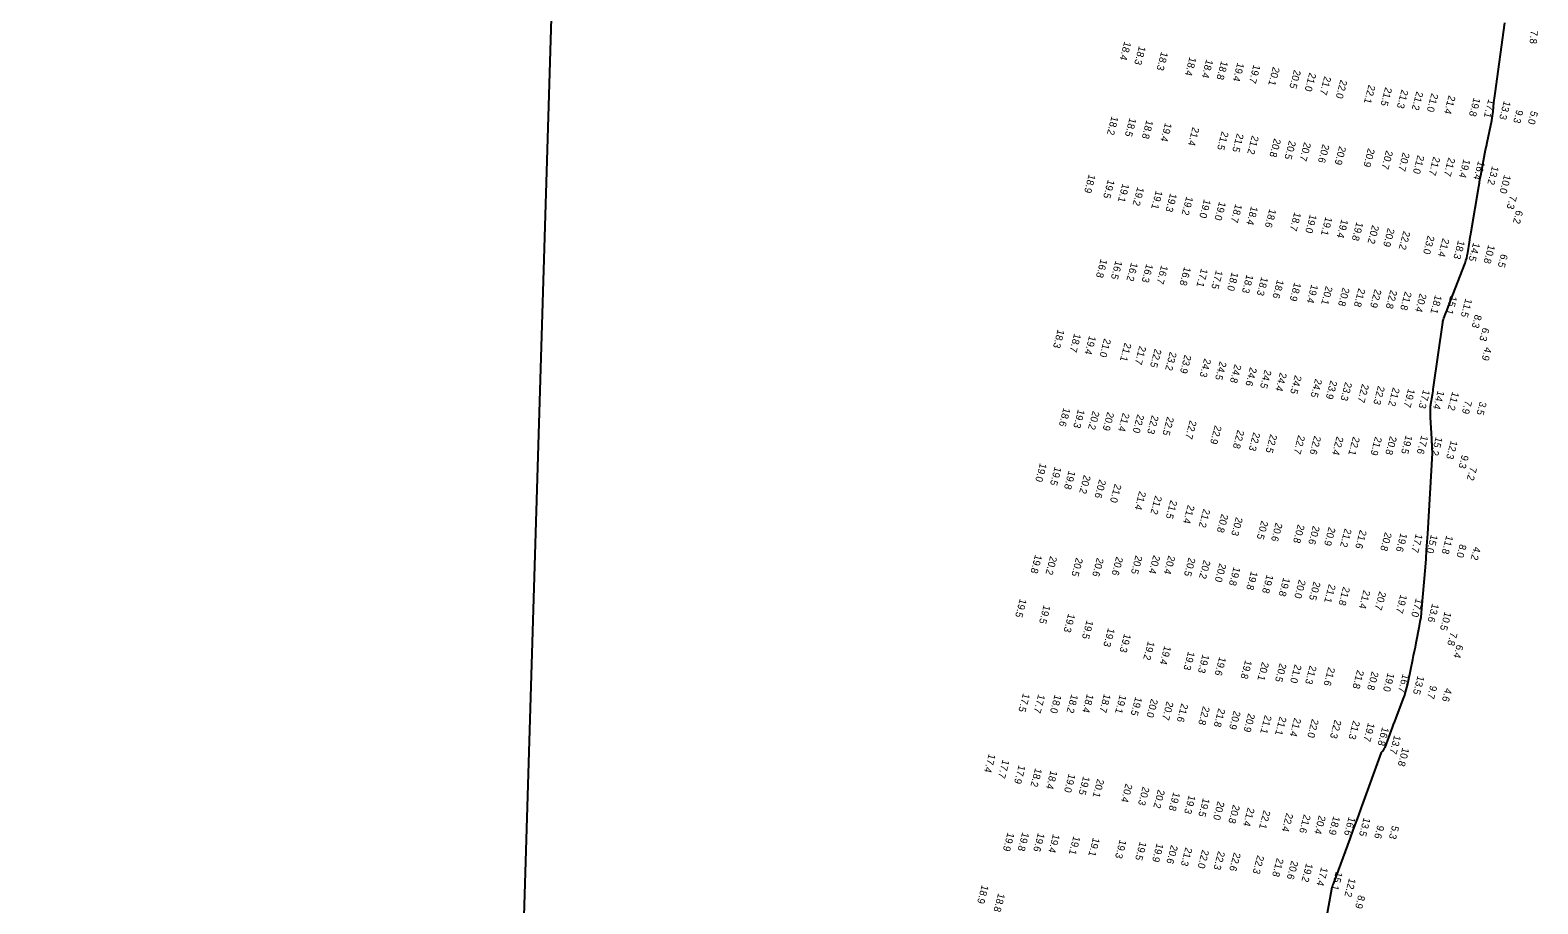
# Model space of a CAD drawing. Extents: x 988130 to 1132882, y 654656 to 841453.
# Drawn here: x 1053871 to 1054914, y 755442 to 756046 of the extents above; entities that cross this region are included whole.
import ezdxf

# ---------------------------------------------------------------- set-up
doc = ezdxf.new("R2010")
doc.units = 0
for name, color, linetype in [('V-ANNO-KEYM', 7, 'Continuous'), ('V-TOPO-MAJR', 7, 'Continuous'), ('V-TOPO-SOUN', 7, 'Continuous')]:
    doc.layers.add(name, color=color, linetype=linetype)

msp = doc.modelspace()

# ---------------------------------------------------------------- linework, layer by layer
at = {"layer": 'V-ANNO-KEYM'}
msp.add_line((1053870.6, 744184.7), (1054295, 758153.5), dxfattribs=at)
at = {"layer": 'V-TOPO-MAJR'}
msp.add_lwpolyline([(1054763, 755405.9), (1054771.2, 755452), (1054771.3, 755452.3), (1054771.4, 755452.6), (1054771.5, 755452.9), (1054771.6, 755453.3), (1054772, 755454.5), (1054772.1, 755454.8), (1054772.2, 755455.1), (1054772.4, 755455.4), (1054772.5, 755455.8), (1054783.8, 755486.6), (1054784.5, 755488.5), (1054785.3, 755490.5), (1054786, 755492.4), (1054786.7, 755494.4), (1054789.6, 755502.2), (1054790.3, 755504.2), (1054791, 755506.1), (1054791.7, 755508.1), (1054792.4, 755510), (1054805.6, 755546.2), (1054805.7, 755546.5), (1054805.9, 755546.8), (1054806, 755547), (1054806.2, 755547.2), (1054807.1, 755548.4), (1054807.2, 755548.5), (1054807.3, 755548.6), (1054807.3, 755548.7), (1054807.4, 755548.9), (1054807.7, 755549.3), (1054807.8, 755549.5), (1054807.9, 755549.6), (1054807.9, 755549.7), (1054808, 755549.8), (1054812.4, 755561.6), (1054813.2, 755563.6), (1054813.9, 755565.6), (1054814.7, 755567.6), (1054815.4, 755569.6), (1054820.5, 755583.1), (1054821.6, 755586), (1054822.5, 755589), (1054823.3, 755592), (1054824, 755595), (1054827.2, 755610.5), (1054827.8, 755613.4), (1054828.4, 755616.3), (1054829, 755619.2), (1054829.6, 755622.2), (1054831.9, 755633.9), (1054832.4, 755636.9), (1054832.9, 755639.8), (1054833.2, 755642.8), (1054833.5, 755645.8), (1054835.9, 755674.5), (1054836.4, 755680.3), (1054836.8, 755686.1), (1054837.2, 755691.9), (1054837.6, 755697.6), (1054840.8, 755753.2), (1054840.8, 755753.2), (1054840.8, 755753.3), (1054840.8, 755753.3), (1054840.8, 755753.3), (1054840.9, 755753.4), (1054840.9, 755753.4), (1054840.9, 755753.5), (1054840.9, 755753.5), (1054840.9, 755753.5), (1054840.8, 755754.8), (1054840.8, 755755), (1054840.8, 755755.2), (1054840.7, 755755.4), (1054840.7, 755755.6), (1054840.6, 755760), (1054840.5, 755760.8), (1054840.5, 755761.7), (1054840.5, 755762.5), (1054840.4, 755763.3), (1054839.5, 755778.3), (1054839.4, 755779.1), (1054839.4, 755779.8), (1054839.4, 755780.6), (1054839.4, 755781.3), (1054839.4, 755784.3), (1054839.5, 755785), (1054839.5, 755785.8), (1054839.6, 755786.5), (1054839.7, 755787.3), (1054840.8, 755793.7), (1054841, 755795), (1054841.2, 755796.4), (1054841.4, 755797.7), (1054841.6, 755799), (1054847.9, 755843.6), (1054848, 755844.4), (1054848.2, 755845.1), (1054848.4, 755845.8), (1054848.7, 755846.6), (1054850.4, 755850.8), (1054850.4, 755850.8), (1054850.4, 755850.8), (1054850.4, 755850.8), (1054850.4, 755850.9), (1054850.4, 755850.9), (1054850.4, 755850.9), (1054850.4, 755850.9), (1054850.4, 755850.9), (1054850.4, 755850.9), (1054850.4, 755851), (1054850.4, 755851), (1054850.4, 755851), (1054850.4, 755851), (1054850.4, 755851), (1054850.5, 755851), (1054850.5, 755851), (1054850.5, 755851.1), (1054850.5, 755851.1), (1054850.5, 755851.1), (1054852.2, 755855.7), (1054852.5, 755856.5), (1054852.8, 755857.3), (1054853.1, 755858), (1054853.4, 755858.8), (1054863.4, 755884.8), (1054864, 755886.5), (1054864.5, 755888.3), (1054864.9, 755890.1), (1054865.3, 755891.9), (1054866.4, 755899.2), (1054866.7, 755901), (1054867, 755902.9), (1054867.3, 755904.7), (1054867.6, 755906.5), (1054872.9, 755937.8), (1054873.3, 755940.3), (1054873.7, 755942.9), (1054874.2, 755945.4), (1054874.7, 755948), (1054876.6, 755958.1), (1054877.1, 755960.7), (1054877.6, 755963.2), (1054878.1, 755965.7), (1054878.6, 755968.3), (1054881.9, 755983.5), (1054882.2, 755985.1), (1054882.4, 755986.6), (1054882.6, 755988.1), (1054882.8, 755989.7), (1054883.4, 755995.9), (1054883.6, 755997.4), (1054883.8, 755999), (1054884, 756000.5), (1054884.2, 756002.1), (1054891, 756050.9)], dxfattribs=at)

# ---------------------------------------------------------------- texts
at = {"layer": 'V-TOPO-SOUN'}
for s, rotation, p in [('18.4 ', 255, (1054627.7, 756038.4)), ('7.8', 265, (1054908.8, 756045.9)), ('18.3 ', 255, (1054637.8, 756035.2)), ('18.3 ', 255, (1054653.2, 756031.3)), ('18.4 ', 255, (1054672.8, 756027.6)), ('18.4 ', 255, (1054684.4, 756026)), ('18.8 ', 255, (1054694.7, 756024.9)), ('19.4 ', 255, (1054705.9, 756023.7)), ('19.7 ', 255, (1054717.1, 756022.4)), ('20.1 ', 255, (1054730.5, 756020.8)), ('20.5 ', 255, (1054745.1, 756018.8)), ('21.0 ', 255, (1054755.7, 756016.8)), ('21.7 ', 255, (1054766.1, 756014.4)), ('22.0 ', 255, (1054777.2, 756011.9)), ('22.1 ', 255, (1054796.7, 756008.4)), ('21.5 ', 255, (1054808.2, 756006.7)), ('21.3 ', 255, (1054819.5, 756005.1)), ('21.2 ', 255, (1054829.8, 756003.8)), ('21.0 ', 255, (1054840.2, 756002.6)), ('21.4 ', 255, (1054852.1, 756001.1)), ('19.8 ', 255, (1054869.4, 755999.5)), ('17.1 ', 255, (1054879.6, 755998.5)), ('13.3 ', 255, (1054890.3, 755997.3)), ('18.2 ', 255, (1054618.9, 755986.7)), ('9.3', 255, (1054899, 755991.2)), ('5.0', 255, (1054909.1, 755990.4)), ('18.5 ', 255, (1054631.3, 755985.5)), ('18.8 ', 255, (1054643, 755984)), ('19.4 ', 255, (1054655.9, 755982.1)), ('21.4 ', 255, (1054674.9, 755979.2)), ('21.5 ', 255, (1054695.1, 755976.2)), ('21.5 ', 255, (1054705.6, 755974.8)), ('21.2 ', 255, (1054716, 755973.3)), ('20.8 ', 255, (1054731.3, 755971.3)), ('20.5 ', 255, (1054741.7, 755969.8)), ('20.7 ', 255, (1054752.1, 755968.7)), ('20.6 ', 255, (1054764.9, 755967.4)), ('20.9 ', 255, (1054776.4, 755966)), ('20.9 ', 255, (1054796.3, 755964.5)), ('20.7 ', 255, (1054808.8, 755963)), ('20.7 ', 255, (1054820.4, 755961.6)), ('21.0 ', 255, (1054830.6, 755959.8)), ('21.7 ', 255, (1054841.5, 755958.7)), ('21.7 ', 255, (1054851.9, 755958.1)), ('19.4 ', 255, (1054862.4, 755957)), ('16.4 ', 255, (1054872.5, 755955.7)), ('18.9 ', 255, (1054603.1, 755946.5)), ('13.2 ', 255, (1054882.1, 755952.2)), ('10.0 ', 255, (1054890.5, 755946.2)), ('19.5 ', 255, (1054616.3, 755942.8)), ('19.1 ', 255, (1054626.4, 755940.1)), ('19.2 ', 255, (1054636.7, 755937.7)), ('19.1 ', 255, (1054649.5, 755935.3)), ('19.3 ', 255, (1054659.4, 755933.4)), ('19.2 ', 255, (1054670.6, 755931.2)), ('19.0 ', 255, (1054682.8, 755929.2)), ('19.0 ', 255, (1054693.3, 755927.6)), ('18.7 ', 255, (1054704.5, 755926)), ('18.4 ', 255, (1054715.4, 755924.4)), ('7.3', 255, (1054894.5, 755931.8)), ('18.6 ', 255, (1054728.1, 755922.6)), ('18.7 ', 255, (1054745.3, 755920.3)), ('19.0 ', 255, (1054756.1, 755918.8)), ('19.1 ', 255, (1054766.9, 755917.1)), ('19.4 ', 255, (1054777.9, 755915.4)), ('19.8 ', 255, (1054788.3, 755913.5)), ('6.2', 255, (1054898.8, 755921.7)), ('20.2 ', 255, (1054799.2, 755911.4)), ('20.9 ', 255, (1054810, 755909.3)), ('22.2 ', 255, (1054820.8, 755907.3)), ('23.0 ', 255, (1054837.6, 755904.2)), ('21.4 ', 255, (1054847.9, 755902.3)), ('18.3 ', 255, (1054858.6, 755900.8)), ('14.5 ', 255, (1054869.1, 755899.3)), ('10.8 ', 255, (1054879.5, 755897.7)), ('16.8 ', 255, (1054611.3, 755887.9)), ('16.5 ', 255, (1054621.6, 755886.8)), ('16.2 ', 255, (1054632.4, 755885.5)), ('16.3 ', 255, (1054642.9, 755884.6)), ('16.7 ', 255, (1054653.2, 755883.6)), ('16.8 ', 255, (1054669.1, 755882.5)), ('6.5', 255, (1054888.3, 755891.4)), ('17.1 ', 255, (1054680.8, 755881.4)), ('17.5 ', 255, (1054691.1, 755880.1)), ('18.0 ', 255, (1054702, 755878.8)), ('18.3 ', 255, (1054712.3, 755877.2)), ('18.3 ', 255, (1054722.5, 755875.5)), ('18.6 ', 255, (1054733.4, 755873.6)), ('18.9 ', 255, (1054745.3, 755871.7)), ('19.4 ', 255, (1054757.1, 755870.3)), ('20.1 ', 255, (1054767.1, 755869.2)), ('20.8 ', 255, (1054778.8, 755868.2)), ('21.8 ', 255, (1054789.7, 755867.7)), ('22.9 ', 255, (1054800.9, 755867.1)), ('22.8 ', 255, (1054811.8, 755866.5)), ('21.8 ', 255, (1054821.8, 755865.4)), ('20.4 ', 255, (1054832.1, 755864.1)), ('18.1 ', 255, (1054842.7, 755863)), ('15.1 ', 255, (1054853.2, 755862.4)), ('11.5 ', 255, (1054863.7, 755860.6)), ('8.3', 255, (1054870.3, 755849.5)), ('6.3', 255, (1054875.6, 755840.5)), ('18.3 ', 255, (1054581.6, 755839.2)), ('18.7 ', 255, (1054593, 755836.4)), ('19.4 ', 255, (1054603.4, 755834.8)), ('21.0 ', 255, (1054613.7, 755832.9)), ('21.1 ', 255, (1054627.9, 755830)), ('21.7 ', 255, (1054638.1, 755827.8)), ('22.5 ', 255, (1054648.7, 755825.8)), ('23.2 ', 255, (1054659.2, 755823.7)), ('23.9 ', 255, (1054669.4, 755821.7)), ('24.3 ', 255, (1054683, 755819.1)), ('4.9', 255, (1054877.2, 755827)), ('24.5 ', 255, (1054693.7, 755817.1)), ('24.8 ', 255, (1054704, 755815.1)), ('24.6 ', 255, (1054714.7, 755813)), ('24.5 ', 255, (1054724.8, 755811.3)), ('24.4 ', 255, (1054735.4, 755809.4)), ('24.5 ', 255, (1054745.7, 755807.5)), ('24.5 ', 255, (1054759.8, 755805.1)), ('23.9 ', 255, (1054770.3, 755803.9)), ('23.3 ', 255, (1054780.5, 755802.8)), ('22.7 ', 255, (1054792.2, 755801.5)), ('22.3 ', 255, (1054803.2, 755800.1)), ('21.2 ', 255, (1054813.5, 755799)), ('19.7 ', 255, (1054824.1, 755798.2)), ('17.3 ', 255, (1054834.5, 755797.5)), ('14.4 ', 255, (1054844.5, 755796.9)), ('11.2 ', 255, (1054854.6, 755796.1)), ('7.9', 255, (1054863.5, 755790.1)), ('3.5', 255, (1054873.6, 755789.3)), ('18.6 ', 255, (1054585.6, 755785)), ('19.3 ', 255, (1054595.6, 755783.9)), ('20.2 ', 255, (1054605.8, 755782.8)), ('20.9 ', 255, (1054615.9, 755782.1)), ('21.4 ', 255, (1054626.6, 755781.5)), ('22.0 ', 255, (1054636.7, 755780.5)), ('22.3 ', 255, (1054646.7, 755779.8)), ('22.5 ', 255, (1054657.3, 755778.8)), ('22.7 ', 255, (1054673, 755776.3)), ('22.9 ', 255, (1054690.3, 755772.8)), ('22.8 ', 255, (1054706, 755769.7)), ('22.3 ', 255, (1054717, 755768.1)), ('22.5 ', 255, (1054728.7, 755766.7)), ('22.7 ', 255, (1054748, 755766)), ('22.6 ', 255, (1054759.1, 755765.6)), ('22.4 ', 255, (1054774.6, 755765.2)), ('22.1 ', 255, (1054785.9, 755765)), ('21.9 ', 255, (1054801.2, 755765)), ('20.8 ', 255, (1054811.5, 755765.4)), ('19.5 ', 255, (1054822.4, 755766)), ('17.6 ', 255, (1054833.2, 755765.9)), ('15.2 ', 255, (1054843.2, 755764.9)), ('12.3 ', 255, (1054853.6, 755762.4)), ('19.0 ', 255, (1054569.3, 755746.7)), ('9.3', 255, (1054861.2, 755752.4)), ('19.5 ', 255, (1054579.5, 755744.2)), ('19.8 ', 255, (1054589.2, 755741.5)), ('20.2 ', 255, (1054599.7, 755738.5)), ('20.6 ', 255, (1054610.3, 755735.4)), ('7.2', 255, (1054866.9, 755744.1)), ('21.0 ', 255, (1054621, 755732.3)), ('21.4 ', 255, (1054638, 755727.3)), ('21.2 ', 255, (1054649, 755724.2)), ('21.5 ', 255, (1054659.6, 755721.1)), ('21.4 ', 255, (1054671.6, 755717.8)), ('21.2 ', 255, (1054682.4, 755715.1)), ('20.8 ', 255, (1054694.9, 755711.6)), ('20.3 ', 255, (1054704.9, 755709.4)), ('20.5 ', 255, (1054722.5, 755706.9)), ('20.6 ', 255, (1054732.4, 755705.5)), ('20.8 ', 255, (1054747.7, 755704.3)), ('20.6 ', 255, (1054758.2, 755703.4)), ('20.9 ', 255, (1054769.1, 755702.5)), ('21.2 ', 255, (1054780.2, 755701.5)), ('21.6 ', 255, (1054790.7, 755700.5)), ('20.8 ', 255, (1054808, 755698.9)), ('19.6 ', 255, (1054818.8, 755698.3)), ('17.7 ', 255, (1054829.4, 755697.8)), ('15.0 ', 255, (1054839.9, 755697.3)), ('11.8 ', 255, (1054850.5, 755696.7)), ('19.8 ', 255, (1054566, 755683.4)), ('20.4 ', 255, (1054647.8, 755683.1)), ('8.0', 255, (1054859.7, 755690.7)), ('4.2', 255, (1054869.6, 755689)), ('20.2 ', 255, (1054576.4, 755682.4)), ('20.5 ', 255, (1054594.3, 755681.3)), ('20.6 ', 255, (1054608.7, 755681.2)), ('20.6 ', 255, (1054622.1, 755682)), ('20.5 ', 255, (1054635.5, 755682.9)), ('20.4 ', 255, (1054658.2, 755682.8)), ('20.5 ', 255, (1054672.2, 755681.4)), ('20.2 ', 255, (1054682.6, 755679.7)), ('20.0 ', 255, (1054693.5, 755677.4)), ('19.8 ', 255, (1054703.3, 755674.9)), ('19.8 ', 255, (1054715.3, 755671.9)), ('19.8 ', 255, (1054726.2, 755669.6)), ('19.8 ', 255, (1054737.7, 755667.5)), ('20.0 ', 255, (1054748.5, 755666.1)), ('20.5 ', 255, (1054758.7, 755664.8)), ('21.1 ', 255, (1054769.2, 755663)), ('19.5 ', 255, (1054555.4, 755652.9)), ('21.8 ', 255, (1054779.1, 755661.2)), ('21.4 ', 255, (1054793.2, 755658.9)), ('20.7 ', 255, (1054804.1, 755658)), ('19.7 ', 255, (1054818.7, 755655.8)), ('17.0 ', 255, (1054829.4, 755653.2)), ('19.5 ', 255, (1054571.9, 755648.5)), ('19.3 ', 255, (1054588.9, 755642.6)), ('13.6 ', 255, (1054840.7, 755649.6)), ('10.5 ', 255, (1054849.3, 755643.9)), ('19.5 ', 255, (1054601.6, 755638)), ('19.3 ', 255, (1054616.4, 755632.6)), ('19.3 ', 255, (1054627.6, 755628.7)), ('19.2 ', 255, (1054644, 755623.5)), ('7.8', 255, (1054853.4, 755629.8)), ('6.4', 255, (1054857.6, 755621.2)), ('19.4 ', 255, (1054655.4, 755620.3)), ('19.3 ', 255, (1054671.8, 755616.4)), ('19.3 ', 255, (1054681.8, 755614.4)), ('19.6 ', 255, (1054693.4, 755612.7)), ('19.8 ', 255, (1054711.3, 755610.4)), ('20.1 ', 255, (1054723, 755609.2)), ('20.5 ', 255, (1054735.2, 755608.3)), ('21.0 ', 255, (1054745.6, 755607.5)), ('21.3 ', 255, (1054756, 755606.7)), ('21.6 ', 255, (1054768.8, 755605.6)), ('21.8 ', 255, (1054788.8, 755603.6)), ('20.8 ', 255, (1054798.9, 755602.6)), ('19.0 ', 255, (1054809.9, 755601.6)), ('16.7 ', 255, (1054820.3, 755600.9)), ('13.5 ', 255, (1054830.6, 755599.6)), ('9.7', 255, (1054839.4, 755593)), ('4.6', 255, (1054849.7, 755591.1)), ('17.5 ', 255, (1054557.6, 755587.5)), ('17.7 ', 255, (1054568.1, 755586.8)), ('18.0 ', 255, (1054579.5, 755586.6)), ('18.2 ', 255, (1054591, 755586.8)), ('18.4 ', 255, (1054601.8, 755587)), ('18.7 ', 255, (1054613.6, 755587.1)), ('19.1 ', 255, (1054624.5, 755586.4)), ('19.5 ', 255, (1054635.3, 755585)), ('20.0 ', 255, (1054646.2, 755583.7)), ('20.7 ', 255, (1054657, 755581.9)), ('21.6 ', 255, (1054667.2, 755580.5)), ('22.8 ', 255, (1054682.1, 755578.5)), ('21.8 ', 255, (1054692.8, 755577.1)), ('20.9 ', 255, (1054703.4, 755575.4)), ('20.9 ', 255, (1054713.4, 755573.6)), ('21.1 ', 255, (1054724.9, 755572.4)), ('21.1 ', 255, (1054735.2, 755571.4)), ('21.4 ', 255, (1054745.3, 755570.5)), ('22.0 ', 255, (1054757.5, 755569.7)), ('22.3 ', 255, (1054773.2, 755569.2)), ('21.3 ', 255, (1054786, 755568.6)), ('19.7 ', 255, (1054796.3, 755567.1)), ('16.8 ', 255, (1054806.1, 755564.1)), ('13.7 ', 255, (1054814.4, 755558.5)), ('10.8 ', 255, (1054820.1, 755549.9)), ('17.4 ', 255, (1054533.9, 755545.6)), ('17.7 ', 255, (1054543.5, 755541.6)), ('17.9 ', 255, (1054554.6, 755537.8)), ('18.2 ', 255, (1054566, 755535.7)), ('18.4 ', 255, (1054576.7, 755534.1)), ('19.0 ', 255, (1054589.2, 755531.8)), ('19.5 ', 255, (1054599.2, 755530.1)), ('20.1 ', 255, (1054609, 755528.3)), ('20.4 ', 255, (1054628.6, 755525)), ('20.3 ', 255, (1054640.4, 755522.9)), ('20.2 ', 255, (1054651, 755520.9)), ('19.8 ', 255, (1054661.6, 755519.1)), ('19.3 ', 255, (1054672.3, 755517)), ('19.5 ', 255, (1054682.1, 755515)), ('20.0 ', 255, (1054692.3, 755512.8)), ('20.8 ', 255, (1054702.9, 755510.4)), ('21.4 ', 255, (1054713.1, 755508.4)), ('22.1 ', 255, (1054724.1, 755506.6)), ('22.4 ', 255, (1054739.8, 755504.7)), ('21.6 ', 255, (1054751.9, 755503.7)), ('20.4 ', 255, (1054762.3, 755503)), ('18.9 ', 255, (1054772.3, 755502.5)), ('16.6 ', 255, (1054782.9, 755502)), ('13.5 ', 255, (1054793.3, 755501.5)), ('9.6', 255, (1054802.8, 755496.3)), ('5.3', 255, (1054813, 755496)), ('19.9 ', 255, (1054546.9, 755491.2)), ('19.8 ', 255, (1054557.1, 755491.3)), ('19.6 ', 255, (1054567.9, 755490.9)), ('19.4 ', 255, (1054578.3, 755490.1)), ('19.1 ', 255, (1054592.5, 755488.7)), ('19.1 ', 255, (1054606, 755487.6)), ('19.3 ', 255, (1054624.5, 755486.2)), ('19.5 ', 255, (1054638.4, 755484.9)), ('19.9 ', 255, (1054650.1, 755483.7)), ('20.6 ', 255, (1054660, 755482.5)), ('21.3 ', 255, (1054670, 755480.9)), ('22.0 ', 255, (1054681.6, 755479.3)), ('22.3 ', 255, (1054692.6, 755478.3)), ('22.6 ', 255, (1054703.5, 755477.4)), ('22.3 ', 255, (1054719.7, 755475.5)), ('21.8 ', 255, (1054733.2, 755473.5)), ('20.6 ', 255, (1054743.3, 755471.7)), ('19.2 ', 255, (1054753.5, 755469.9)), ('17.4 ', 255, (1054763.9, 755467.2)), ('18.9 ', 255, (1054529.1, 755454.9)), ('15.1 ', 255, (1054774, 755464.1)), ('12.2 ', 255, (1054783.2, 755459.6)), ('18.8 ', 255, (1054540.4, 755449.2)), ('8.9', 255, (1054789.6, 755447.9))]:
    msp.add_text(s, height=5, rotation=rotation, dxfattribs=at).set_placement(p)

doc.saveas('drawing.dxf')
